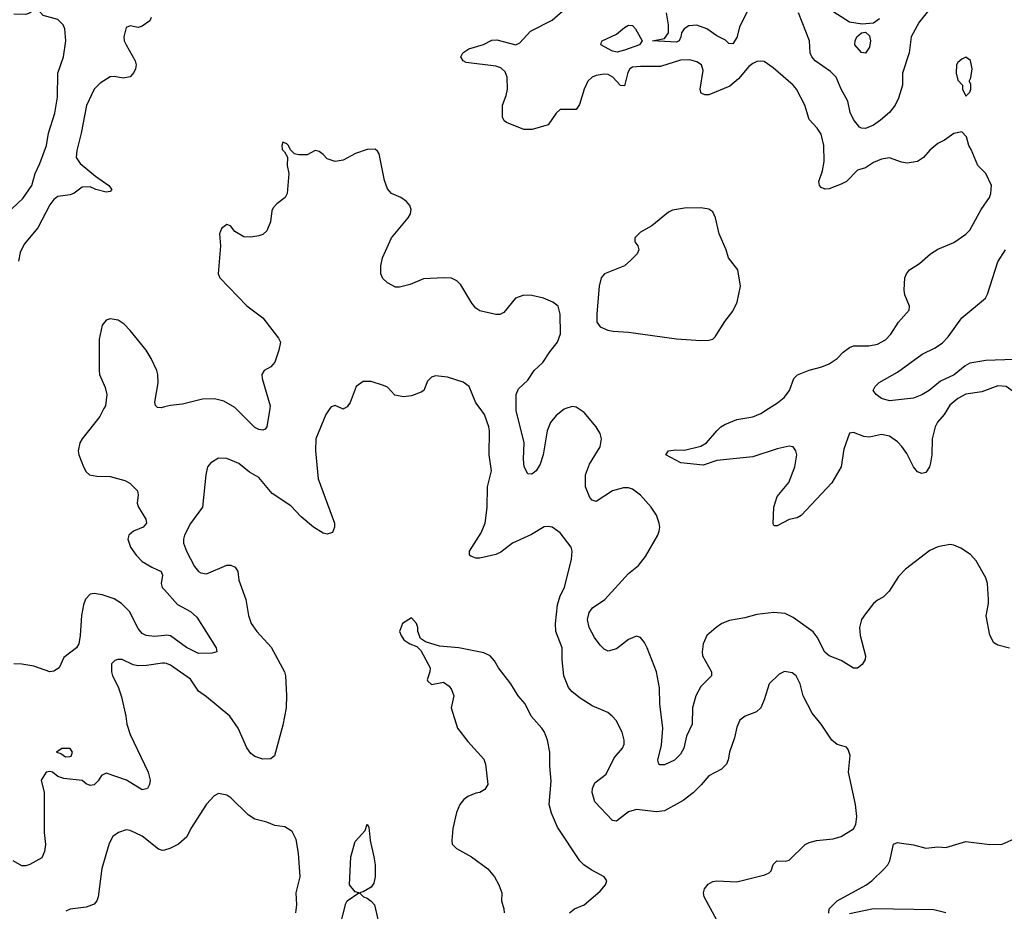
# Model space of a CAD drawing. Header units: inches. Extents: x 1682530 to 1839546, y 640742 to 791647.
# Tile 784 of 923: x 1759279 to 1764181, y 747498 to 751935. Entities that reach past the tile are written whole.
import ezdxf

# ---------------------------------------------------------------- set-up
doc = ezdxf.new("R2010")
doc.units = ezdxf.units.IN
doc.header["$MEASUREMENT"] = 0
for name, color, linetype in [('B7754', 7, 'Continuous'), ('B7755', 7, 'Continuous'), ('B7764', 7, 'Continuous'), ('B7765', 7, 'Continuous')]:
    doc.layers.add(name, color=color, linetype=linetype)

msp = doc.modelspace()

# ---------------------------------------------------------------- linework, layer by layer
at = {"layer": 'B7754', "color": 5}
for points, elevation in [([(1759698.9, 750000), (1759679, 749961), (1759590.3, 749850), (1759579.5, 749830), (1759570.4, 749790.4), (1759573.7, 749770), (1759597, 749710), (1759610, 749684.9), (1759627.3, 749670), (1759663.2, 749663.2), (1759730, 749662.2), (1759802.9, 749642.9), (1759828.2, 749628.2), (1759865.2, 749590), (1759869.1, 749570), (1759863.6, 749530), (1759870.2, 749510), (1759906.7, 749450), (1759911.5, 749430), (1759894, 749410), (1759846, 749390), (1759823.1, 749370), (1759817.7, 749350), (1759831.3, 749310), (1759859.2, 749270), (1759890, 749238.6), (1759938, 749210), (1759983.7, 749190), (1759990.2, 749170.2), (1759984.2, 749130), (1759989.5, 749109.5), (1760000, 749097.6)], 720), ([(1760000, 748870.8), (1759950, 748865.2), (1759909.7, 748870), (1759890, 748881.2), (1759870, 748905.3), (1759826.3, 748990), (1759787.1, 749030), (1759750, 749052.5), (1759690, 749073), (1759650, 749080.3), (1759630, 749076.8), (1759607.7, 749052.3), (1759596.6, 749023.4), (1759586.4, 748970), (1759580.1, 748870), (1759573.1, 748830), (1759563, 748810), (1759498.9, 748761.1), (1759476.2, 748710), (1759450, 748692.8), (1759430, 748689.2), (1759350, 748718.1), (1759290, 748728.6), (1759250, 748730.5)], 720), ([(1760000, 748732.7), (1759990, 748733.6), (1759910, 748720.8), (1759870, 748719.8), (1759844.5, 748724.5), (1759790, 748751.5), (1759768.2, 748751.8), (1759753.2, 748746.8), (1759736, 748730), (1759736.3, 748690), (1759742, 748670), (1759770, 748616), (1759786.1, 748566.1), (1759808.1, 748470), (1759812.7, 748430), (1759830, 748377.3), (1759919.7, 748190), (1759928.8, 748150), (1759926.4, 748130), (1759915.5, 748110), (1759890, 748103.5), (1759810.5, 748150.5), (1759710, 748185.4), (1759686.5, 748173.5), (1759670, 748147), (1759650, 748127.3), (1759630, 748124.5), (1759610, 748131.8), (1759590, 748149.4), (1759499.1, 748159.1), (1759469.4, 748169.4), (1759442, 748190), (1759430, 748193.6), (1759412, 748190), (1759386, 748150), (1759401.3, 748090), (1759401.5, 747890), (1759407.6, 747830), (1759403.5, 747796.5), (1759390, 747765.1), (1759329.4, 747730.6), (1759310, 747724.4), (1759290, 747725.2), (1759246.2, 747750)], 740), ([(1760000, 747803.1), (1759990, 747800.5), (1759970, 747806.6), (1759890, 747872.8), (1759830, 747900.7), (1759810, 747902.9), (1759771, 747890), (1759744, 747870), (1759725.1, 747834.9), (1759689, 747711), (1759670.9, 747570), (1759664.1, 747550), (1759650, 747533.8), (1759610, 747519), (1759530, 747508.9), (1759510, 747498.2)], 760)]:
    msp.add_lwpolyline(points, dxfattribs=dict(at, elevation=elevation))
at = {"layer": 'B7754', "color": 5, "elevation": 740}
msp.add_lwpolyline([(1759530, 748308), (1759490, 748308), (1759462, 748290), (1759483.5, 748283.5), (1759506.9, 748266.9), (1759530, 748268.2), (1759535.3, 748270), (1759542, 748290)], close=True, dxfattribs=at)
at = {"layer": 'B7755', "color": 5}
for points, elevation in [([(1759190, 750947.3), (1759294.6, 751045.4), (1759340.2, 751110), (1759356.5, 751170), (1759380.5, 751219.5), (1759413.2, 751310), (1759423.6, 751370), (1759454.5, 751470), (1759466.9, 751550), (1759469.8, 751670), (1759498, 751750), (1759508.7, 751830), (1759503.4, 751890), (1759496.5, 751910), (1759470, 751936.3), (1759396.5, 751956.5), (1759370, 751985.6), (1759350, 751984.7), (1759332.4, 751970), (1759310, 751961.8), (1759250, 751962)], 680), ([(1759934.3, 751945.7), (1759928.2, 751930), (1759890, 751903.1), (1759870, 751896.8), (1759830, 751904.7), (1759810, 751896.2), (1759798.3, 751850), (1759800.3, 751830), (1759808.9, 751810), (1759854.7, 751730), (1759859, 751710), (1759856.5, 751690), (1759847.7, 751672.3), (1759828.7, 751651.3), (1759795.3, 751644.7), (1759750, 751652.8), (1759730, 751651.3), (1759680.5, 751619.5), (1759650.2, 751590), (1759611.3, 751508.7), (1759585.8, 751370), (1759563.8, 751283.8), (1759560.7, 751250), (1759580, 751220), (1759656.5, 751156.5), (1759724, 751110), (1759738, 751090), (1759730, 751080.9), (1759710, 751077), (1759659, 751090), (1759630, 751104.2), (1759590, 751102.4), (1759550, 751072.1), (1759530, 751063.8), (1759470, 751055.1), (1759450, 751039.8), (1759430, 751014.5), (1759370, 750899), (1759301.7, 750818.3), (1759282.5, 750777.5), (1759273, 750733)], 680), ([(1760000, 750008.3), (1759984.2, 750004.2), (1759965.2, 750005.2), (1759956.1, 750016.1), (1759952.7, 750032.7), (1759968.5, 750128.5), (1759966.6, 750170), (1759961.8, 750190), (1759934.3, 750250), (1759909.1, 750290), (1759830, 750388.7), (1759799.7, 750419.7), (1759770, 750440.4), (1759730, 750446), (1759710, 750440.4), (1759690, 750414.3), (1759674.7, 750345.3), (1759674.4, 750190), (1759676.9, 750170), (1759704.2, 750104.2), (1759712.6, 750070), (1759706, 750014), (1759698.9, 750000)], 720)]:
    msp.add_lwpolyline(points, dxfattribs=dict(at, elevation=elevation))
at = {"layer": 'B7764', "color": 5}
for points, elevation in [([(1760823.8, 750000), (1760803.8, 749970), (1760754, 749850), (1760752, 749790), (1760765.2, 749650), (1760846, 749430), (1760847, 749410), (1760836, 749384), (1760810, 749375.6), (1760790, 749380.5), (1760742.4, 749410), (1760680.7, 749460.7), (1760630, 749516), (1760537, 749577), (1760470, 749657.4), (1760423.5, 749683.5), (1760370, 749727.3), (1760310, 749752.3), (1760270, 749753.2), (1760230.5, 749729.5), (1760214.8, 749710), (1760206, 749670), (1760190.4, 749510), (1760130, 749427.6), (1760100.7, 749370), (1760095.2, 749350), (1760095.2, 749330), (1760110.2, 749290), (1760150, 749214), (1760170, 749188.5), (1760181.8, 749181.8), (1760210, 749178.3), (1760310, 749220.2), (1760330, 749221.1), (1760352.7, 749210), (1760364.9, 749190), (1760370, 749146), (1760405.7, 749050), (1760418.9, 748970), (1760432.6, 748930), (1760460.8, 748890), (1760531.9, 748811.9), (1760597.6, 748690), (1760602.6, 748670), (1760607.8, 748572.2), (1760605.4, 748510), (1760590, 748425.2), (1760548.6, 748271.4), (1760530, 748257), (1760490, 748255.6), (1760450, 748268.2), (1760430, 748283.6), (1760410, 748312.3), (1760367.3, 748410), (1760325, 748470), (1760210, 748566.2), (1760170, 748593.1), (1760130, 748652.7), (1760030, 748723.1), (1760010, 748731.8), (1760000, 748732.7)], 740), ([(1760524.3, 750000), (1760510, 749908.7), (1760502, 749898), (1760490, 749892.3), (1760470, 749895.1), (1760450, 749905.1), (1760354.8, 750000)], 720), ([(1760894.7, 750000), (1760890, 749997.2), (1760884, 750000)], 740), ([(1762750, 747454.7), (1762687.6, 747570), (1762684.5, 747590), (1762689.4, 747610), (1762707, 747633), (1762730, 747646.4), (1762750, 747650.3), (1762850, 747644.4), (1762990, 747679.5), (1763010.8, 747689.2), (1763020.4, 747699.6), (1763030, 747730.5), (1763049.5, 747750), (1763090, 747748), (1763110, 747753.4), (1763190, 747831), (1763210, 747841), (1763246, 747850), (1763330, 747859.1), (1763370, 747870.5), (1763430, 747908), (1763442.4, 747930), (1763447.1, 747970), (1763439.8, 748030), (1763406.3, 748190), (1763413.2, 748273.2), (1763404, 748304), (1763395.3, 748315.3), (1763350, 748329), (1763322, 748350), (1763269, 748430), (1763224.7, 748484.7), (1763180.7, 748570), (1763164.5, 748630), (1763145.2, 748670), (1763125.1, 748685.1), (1763087.9, 748692.1), (1763060.9, 748679.1), (1763010.8, 748630), (1762986, 748550), (1762968.5, 748511.5), (1762948.4, 748491.6), (1762891.3, 748470), (1762865.5, 748450), (1762850, 748415.3), (1762838.7, 748361.3), (1762813.7, 748290), (1762807.4, 748252.6), (1762798.4, 748230), (1762773.9, 748206.1), (1762710, 748171.8), (1762673, 748127), (1762631.9, 748088.1), (1762583.1, 748050), (1762490, 747998.8), (1762450, 747993.8), (1762350, 748005.3), (1762310, 747992.9), (1762250, 747946.3), (1762230, 747949.6), (1762143.6, 748043.6), (1762129.8, 748089.8), (1762130.8, 748110), (1762143.2, 748136.8), (1762199.6, 748180.4), (1762238.8, 748261.2), (1762280.5, 748310), (1762289.6, 748330), (1762289.7, 748350), (1762279.7, 748390), (1762248.5, 748448.5), (1762229.8, 748469.8), (1762207.1, 748487.1), (1762130, 748521.3), (1762070, 748558.5), (1762030, 748589.7), (1762011.5, 748611.5), (1761987.7, 748670), (1761979.8, 748750), (1761980.9, 748810), (1761949, 748890), (1761947.6, 748930), (1761956.8, 749023.2), (1761970, 749067.7), (1761991.1, 749110), (1762027.3, 749250), (1762029.6, 749290), (1762024.5, 749310), (1761970, 749380.9), (1761930, 749409.6), (1761910, 749413.6), (1761890, 749411.3), (1761827, 749373), (1761732.4, 749330), (1761674.3, 749285.7), (1761650, 749274), (1761570, 749254.8), (1761550, 749255.8), (1761524.8, 749264.8), (1761519.5, 749270), (1761518.9, 749290), (1761577.6, 749382.4), (1761597.1, 749430), (1761607.3, 749507.3), (1761608.7, 749610), (1761628.6, 749690), (1761617.2, 749770), (1761619.1, 749890), (1761615.8, 749910), (1761594, 749970), (1761571.8, 750000)], 740), ([(1761998.5, 750000), (1761990, 749997.3), (1761950, 749965.5), (1761922.1, 749930), (1761905.3, 749890), (1761885.5, 749770), (1761870, 749723.7), (1761850, 749689.6), (1761830, 749674), (1761810, 749674.5), (1761790.9, 749710.9), (1761787.5, 749747.5), (1761790.5, 749830), (1761750.7, 749990), (1761750.7, 750000)], 720), ([(1764207, 748807), (1764150, 748822), (1764130, 748834.8), (1764110, 748872.3), (1764091, 748969), (1764103.5, 749030), (1764103.5, 749050), (1764098.3, 749130), (1764090, 749157.2), (1764042, 749242), (1764013.8, 749273.8), (1763965.4, 749305.4), (1763930, 749320.9), (1763910, 749323.7), (1763850, 749311.6), (1763810, 749294), (1763690, 749200.9), (1763655.1, 749164.9), (1763608.7, 749091.3), (1763578.3, 749061.7), (1763550, 749046.6), (1763530.7, 749030), (1763490, 748978.4), (1763470.3, 748950), (1763460.2, 748910), (1763463.9, 748870), (1763491.1, 748770), (1763489.2, 748750.8), (1763474.2, 748725.8), (1763450, 748708.2), (1763430, 748708.4), (1763370, 748746), (1763309.4, 748769.4), (1763288.2, 748788.2), (1763250, 748861.8), (1763230, 748888.2), (1763130, 748960.3), (1763090, 748979.8), (1763034.1, 748985.9), (1762950, 748975.3), (1762890, 748958.9), (1762813.9, 748946.1), (1762775.8, 748930), (1762747.2, 748910), (1762700.8, 748870), (1762682, 748830), (1762676.6, 748790), (1762679.1, 748770), (1762723.6, 748690), (1762723.1, 748670), (1762670, 748616.8), (1762646.3, 748570), (1762628.8, 748510), (1762628.1, 748430), (1762598.4, 748370), (1762586, 748310), (1762570, 748279.7), (1762539.5, 748250), (1762490, 748227.1), (1762466.5, 748226.5), (1762461.2, 748230), (1762456.9, 748250), (1762474.8, 748325.2), (1762480.8, 748410), (1762467.2, 748530), (1762465.2, 748610), (1762450.5, 748690), (1762403.9, 748810), (1762390, 748836.2), (1762370, 748860.5), (1762350, 748868), (1762310, 748851.1), (1762250, 748804), (1762210, 748793), (1762190, 748803), (1762170, 748822), (1762141.1, 748861.1), (1762114, 748910), (1762106.5, 748950), (1762114.5, 748985.5), (1762131.2, 749008.8), (1762192.4, 749050), (1762310, 749179.7), (1762360.2, 749219.8), (1762395.6, 749264.4), (1762456.3, 749370), (1762463, 749390), (1762466.3, 749410), (1762463.5, 749430), (1762450, 749469.3), (1762423.5, 749510), (1762370, 749568.4), (1762330, 749599.2), (1762310, 749605.3), (1762286, 749606), (1762230, 749591.4), (1762150, 749538.4), (1762130, 749543.8), (1762118.3, 749558.3), (1762096.7, 749610), (1762096.7, 749670), (1762117.1, 749722.9), (1762169.9, 749810), (1762176.5, 749850), (1762170, 749875.8), (1762148.9, 749910), (1762090, 749980.3), (1762060.4, 750000)], 720), ([(1763900.1, 750000), (1763882, 749970), (1763848.3, 749931.7), (1763838, 749910), (1763822.5, 749850), (1763820.7, 749770), (1763814.4, 749730), (1763808.4, 749710), (1763790, 749682), (1763770, 749676.4), (1763750, 749685.6), (1763730, 749709.8), (1763695.7, 749775.7), (1763671.6, 749811.6), (1763650, 749835), (1763610, 749862.8), (1763570, 749870.9), (1763510, 749858.3), (1763481.8, 749861.8), (1763430, 749880.5), (1763410, 749877), (1763382.7, 749797.3), (1763369.1, 749710), (1763322, 749630), (1763170, 749467.6), (1763150, 749455.6), (1763110, 749447.8), (1763050, 749416), (1763036.4, 749416.4), (1763030, 749426), (1763034.7, 749510), (1763050, 749562), (1763108.2, 749631.8), (1763137.8, 749710), (1763147.9, 749770), (1763143.9, 749790), (1763130, 749809.7), (1763110, 749812.5), (1763050, 749800.2), (1762930, 749759.2), (1762750, 749741.7), (1762682.2, 749717.8), (1762571.8, 749730), (1762496, 749770), (1762509.8, 749790.2), (1762545.5, 749794.5), (1762590, 749792.6), (1762670, 749812.7), (1762698.9, 749830), (1762750.8, 749890), (1762770, 749909.2), (1762790, 749921.1), (1762850, 749945.2), (1762930, 749959), (1762970, 749976.3), (1763007.6, 750000)], 680), ([(1760000, 749097.6), (1760064.6, 749024.6), (1760129.4, 748989.4), (1760161.3, 748961.3), (1760257.1, 748810), (1760261, 748790), (1760236.9, 748783.1), (1760170, 748780.7), (1760110, 748810.8), (1760030, 748868.5), (1760010, 748871.9), (1760000, 748870.8)], 720), ([(1762017.2, 747490), (1762041.2, 747510), (1762090, 747530.4), (1762170, 747598), (1762196, 747630), (1762202.7, 747650), (1762189.2, 747670), (1762124.1, 747704.1), (1762088.7, 747728.7), (1762068.7, 747748.7), (1761957.2, 747917.2), (1761926.9, 747986.9), (1761915.7, 748030), (1761926.1, 748146.1), (1761918, 748222), (1761918.4, 748290), (1761907, 748350), (1761891.6, 748390), (1761878.4, 748410), (1761825.6, 748470), (1761795.6, 748530), (1761760.9, 748570), (1761724.5, 748630), (1761663.7, 748710), (1761644.1, 748744.1), (1761622, 748770), (1761590, 748784), (1761466, 748810), (1761370, 748818), (1761299, 748839), (1761275.3, 748855.3), (1761262, 748890), (1761262, 748910), (1761255.3, 748930), (1761230, 748958), (1761184.7, 748930), (1761171, 748890), (1761178, 748870), (1761192, 748850), (1761222, 748830), (1761256, 748816), (1761276.8, 748796.8), (1761323, 748710), (1761322, 748690), (1761307.3, 748650), (1761310, 748644.7), (1761330, 748627.3), (1761390, 748638), (1761418, 748618), (1761430, 748602), (1761440.7, 748570), (1761428.2, 748510), (1761459.1, 748410), (1761510, 748342.8), (1761590, 748256), (1761599.1, 748230), (1761610, 748128.7), (1761595.8, 748104.2), (1761570.2, 748089.8), (1761550, 748086.3), (1761510.7, 748070), (1761490, 748054.5), (1761470.4, 748030), (1761454.3, 747990), (1761436, 747910), (1761430.4, 747850.4), (1761432.8, 747832.8), (1761453.4, 747810), (1761528.5, 747770), (1761610, 747710.3), (1761642.6, 747670), (1761664.2, 747630), (1761679.5, 747590), (1761678, 747550), (1761690.3, 747510.3), (1761691.6, 747490)], 760), ([(1760654.3, 747490), (1760659.6, 747530), (1760655.6, 747590), (1760676.4, 747670), (1760667.8, 747787.8), (1760655.1, 747855.1), (1760635.5, 747895.5), (1760599.3, 747919.3), (1760550, 747925.2), (1760510, 747941.2), (1760450, 747957.2), (1760417.6, 747977.6), (1760330, 748063.6), (1760310, 748076.9), (1760270, 748083.7), (1760247.1, 748072.9), (1760208.8, 748031.2), (1760130.7, 747910), (1760111.7, 747868.3), (1760070, 747831.5), (1760026.8, 747810), (1760000, 747803.1)], 760), ([(1760859.8, 747370), (1760903.4, 747536.6), (1760910, 747550.3), (1760968.7, 747590), (1760950, 747595.1), (1760920.9, 747630), (1760928.7, 747770), (1760950, 747846), (1760999.3, 747900.7), (1761010, 747932), (1761016.9, 747916.9), (1761024, 747850), (1761043.1, 747770), (1761048.9, 747730), (1761049.1, 747670), (1761042.4, 747637.6), (1761030, 747618), (1760990, 747594.7), (1760971.3, 747590), (1760990.8, 747570), (1761010, 747563.1), (1761029.3, 747549.3), (1761045.2, 747530), (1761069.2, 747429.2)], 740), ([(1763308.2, 747488.2), (1763309.6, 747510), (1763349.8, 747550.2), (1763492.4, 747627.6), (1763521.5, 747650), (1763583.1, 747710), (1763600.9, 747730), (1763610.9, 747750), (1763630, 747833), (1763650, 747840.4), (1763670, 747838), (1763730, 747828.2), (1763790, 747811.6), (1763850, 747819.5), (1763890, 747816), (1763990, 747846), (1764110, 747831.4), (1764170, 747832.9), (1764290, 747885.2)], 720), ([(1763889.9, 747489.9), (1763830, 747504.9), (1763530, 747510.7), (1763410, 747485.1)], 720)]:
    msp.add_lwpolyline(points, dxfattribs=dict(at, elevation=elevation))
at = {"layer": 'B7765', "color": 5}
for points, elevation in [([(1763850, 752040.5), (1763757.6, 751922.4), (1763716.9, 751850), (1763708.4, 751770), (1763675.2, 751670), (1763673.9, 751610), (1763654.8, 751545.2), (1763638.3, 751510), (1763610, 751474.2), (1763565.3, 751434.7), (1763530, 751409.8), (1763490, 751393.3), (1763470, 751395.1), (1763460.7, 751400.7), (1763430, 751438.7), (1763413.5, 751473.5), (1763402.7, 751530), (1763369.9, 751589.9), (1763345, 751650), (1763316.9, 751676.9), (1763239.2, 751730), (1763222.7, 751750), (1763214.8, 751770), (1763211.3, 751830), (1763157, 751970)], 660), ([(1763560.1, 751939.9), (1763530, 751918.8), (1763473.1, 751913.1), (1763410, 751923.7), (1763250, 752026.3)], 640), ([(1763007.6, 750000), (1763052.1, 750027.9), (1763085, 750055), (1763112.3, 750090), (1763133.3, 750150), (1763151.9, 750168.1), (1763210, 750192), (1763272.3, 750207.7), (1763310, 750222.9), (1763349.7, 750250), (1763379.2, 750280.8), (1763410, 750303.9), (1763430, 750312.2), (1763507, 750313), (1763550, 750320.2), (1763590, 750342.3), (1763615.8, 750370), (1763655.1, 750430), (1763707.3, 750490), (1763709.6, 750510), (1763686.6, 750566.6), (1763683.1, 750590), (1763686.9, 750650), (1763694.7, 750670), (1763710, 750690.3), (1763758.6, 750721.4), (1763814.5, 750770), (1763850, 750793.1), (1763930, 750826), (1763990, 750868.4), (1764010, 750888.2), (1764066, 750990), (1764107.3, 751050), (1764114, 751070), (1764118, 751110), (1764089.3, 751170), (1764049.2, 751210), (1764017.2, 751290), (1764004, 751310), (1763992.9, 751352.9), (1763970, 751378), (1763930, 751368.7), (1763884, 751336), (1763850, 751319.3), (1763810, 751286.6), (1763779.3, 751250), (1763750, 751229.7), (1763698, 751222), (1763670, 751227.1), (1763610, 751247.9), (1763570, 751240.7), (1763530, 751225), (1763490, 751197.7), (1763450, 751186.8), (1763395, 751130), (1763370, 751116), (1763310, 751094.2), (1763290, 751092.4), (1763270, 751100.5), (1763261.7, 751110), (1763258, 751130), (1763276.5, 751183.5), (1763284.1, 751230), (1763283.4, 751310), (1763270, 751365.1), (1763250, 751395.4), (1763210, 751438.4), (1763188.9, 751510), (1763147.3, 751590), (1763129.8, 751610), (1763030, 751696.2), (1762986.5, 751726.5), (1762970, 751729.6), (1762950, 751726.6), (1762930, 751717.7), (1762910, 751702), (1762858.8, 751641.2), (1762815.2, 751604.8), (1762710, 751561.4), (1762690, 751561.1), (1762672.3, 751570), (1762670, 751575.3), (1762667.6, 751590), (1762682.2, 751682.2), (1762673.7, 751710), (1762650, 751726.3), (1762615.5, 751735.5), (1762570, 751733.6), (1762470, 751701.6), (1762370, 751703.2), (1762330, 751699.4), (1762317.6, 751690), (1762306.9, 751673.1), (1762290, 751605.6), (1762270, 751607.1), (1762232.2, 751650), (1762210, 751662.5), (1762190, 751665), (1762150, 751658.4), (1762130, 751649.8), (1762108.6, 751630), (1762090.1, 751590), (1762066.9, 751513.1), (1762050, 751488.3), (1761970, 751488.3), (1761950, 751469.7), (1761910, 751412.8), (1761830.4, 751389.6), (1761790, 751389.4), (1761702.9, 751422.9), (1761692.1, 751432.1), (1761682.7, 751450), (1761682.6, 751510), (1761702, 751558), (1761707.9, 751590), (1761705.6, 751650), (1761696.4, 751676.4), (1761675.1, 751695.1), (1761650, 751704.4), (1761503, 751723), (1761486.6, 751730), (1761476, 751750), (1761485.2, 751770), (1761516, 751790), (1761588.3, 751811.7), (1761630, 751833), (1761655.5, 751835.5), (1761749.3, 751810.7), (1761770, 751820.7), (1761822.4, 751877.6), (1761930, 751933.4), (1761994.7, 751990)], 680), ([(1762910, 751993.5), (1762862.7, 751897.3), (1762850, 751846), (1762830, 751815.1), (1762810, 751816.4), (1762793.2, 751833.2), (1762750, 751854.3), (1762700.3, 751890), (1762650, 751908.8), (1762610, 751904), (1762586.9, 751890), (1762575, 751870), (1762571.8, 751850), (1762562, 751830), (1762550, 751823.1), (1762429.2, 751830), (1762490, 751842), (1762509.5, 751870), (1762509.7, 751910), (1762499.1, 751970)], 660), ([(1761750.7, 750000), (1761750.9, 750070), (1761762.5, 750097.5), (1761810, 750142), (1761841, 750190), (1761884, 750230), (1761918, 750282), (1761957.4, 750330), (1761971.3, 750371.3), (1761969.7, 750469.7), (1761960.7, 750510), (1761933.3, 750530), (1761886.6, 750550), (1761830, 750562.7), (1761790, 750564), (1761747.9, 750550), (1761690, 750477.6), (1761670, 750467.6), (1761650, 750468.2), (1761570, 750486.2), (1761550, 750499.6), (1761530, 750524.5), (1761475.6, 750615.6), (1761455.4, 750635.4), (1761430, 750648.5), (1761390.8, 750650.8), (1761290, 750645.2), (1761222.7, 750617.3), (1761170, 750604.7), (1761150, 750604.7), (1761110, 750625), (1761086.9, 750646.9), (1761078, 750670), (1761077, 750710), (1761086.4, 750750), (1761130.9, 750849.1), (1761213.5, 750950), (1761225.1, 750970), (1761228, 750990), (1761221.6, 751010), (1761205.6, 751030), (1761177, 751050), (1761130.8, 751070.8), (1761110, 751094), (1761095, 751135), (1761068.4, 751268.4), (1761060.8, 751280.8), (1761050, 751291.3), (1761010, 751289.7), (1760951.2, 751268.8), (1760890, 751235.6), (1760850, 751229.6), (1760810, 751242.7), (1760790, 751265.2), (1760770, 751279), (1760750, 751284), (1760710, 751262), (1760670, 751262), (1760648.4, 751268.4), (1760627.3, 751287.3), (1760618, 751310), (1760610, 751318), (1760590, 751326), (1760584.7, 751310), (1760586, 751290), (1760598, 751278), (1760612, 751252), (1760611.3, 751210), (1760618.8, 751170), (1760610.4, 751070), (1760600.4, 751050), (1760560.4, 751019.6), (1760541.5, 750998.5), (1760535.6, 750984.4), (1760528.9, 750930), (1760510, 750885.2), (1760490, 750866.6), (1760470, 750859.3), (1760430, 750853.2), (1760394.6, 750854.6), (1760350, 750882), (1760328.9, 750908.9), (1760310, 750915.3), (1760283.4, 750896.6), (1760274.8, 750870), (1760279.3, 750810), (1760267, 750670), (1760275.5, 750650), (1760410, 750510.6), (1760490, 750452.4), (1760568, 750350), (1760577.7, 750330), (1760570.2, 750290.2), (1760550, 750231.6), (1760530, 750208.3), (1760496.3, 750190), (1760485.7, 750170), (1760486.7, 750150), (1760526.4, 750013.6), (1760524.3, 750000)], 720), ([(1764230, 750244.3), (1764090, 750239.9), (1764010, 750225.2), (1763987.1, 750212.9), (1763932.3, 750167.7), (1763863.7, 750136.3), (1763806.7, 750090), (1763770, 750068.6), (1763730, 750052.6), (1763610, 750039.2), (1763569.3, 750050), (1763544, 750070), (1763529, 750090), (1763538, 750110), (1763559, 750130), (1763650, 750181.3), (1763773, 750270), (1763837.2, 750302.8), (1763873.2, 750326.8), (1763902.3, 750357.7), (1763970, 750451.5), (1764087, 750550), (1764097.4, 750570), (1764149.8, 750730), (1764187.1, 750790)], 660), ([(1761571.8, 750000), (1761550, 750029.3), (1761517.6, 750110), (1761488, 750132), (1761410, 750156), (1761350, 750162.7), (1761330, 750156), (1761310, 750137.2), (1761290.8, 750090), (1761278.3, 750081.7), (1761230, 750064.2), (1761190, 750058.7), (1761147.1, 750067.1), (1761110, 750106), (1761090, 750115.6), (1761030, 750135.1), (1760990, 750135.1), (1760954.8, 750110), (1760924, 750030), (1760910, 750009.2), (1760894.7, 750000)], 740), ([(1764259.2, 750000), (1764253.9, 750033.9), (1764241.8, 750061.8), (1764224.9, 750084.9), (1764190, 750109.8), (1764150, 750112.7), (1764070, 750083.1), (1763990, 750071.1), (1763950, 750049.7), (1763910, 750016.3), (1763900.1, 750000)], 680), ([(1760354.8, 750000), (1760350, 750004.8), (1760296.2, 750036.2), (1760250, 750048.9), (1760190, 750047.4), (1760090, 750022.8), (1760030, 750016.1), (1760000, 750008.3)], 720), ([(1760884, 750000), (1760850, 750016), (1760830, 750009.2), (1760823.8, 750000)], 740), ([(1762060.4, 750000), (1762050, 750007), (1762029.8, 750009.8), (1761998.5, 750000)], 720)]:
    msp.add_lwpolyline(points, dxfattribs=dict(at, elevation=elevation))
for points, elevation in [([(1762253.9, 751773.9), (1762230, 751778.4), (1762172.7, 751810), (1762176, 751824), (1762179, 751830), (1762250, 751863.1), (1762290, 751896.5), (1762310, 751907.4), (1762330, 751907), (1762344.6, 751890), (1762378.4, 751830), (1762365.3, 751810), (1762290, 751783.9)], 660), ([(1763490, 751769.4), (1763470, 751772.7), (1763437.6, 751810), (1763438.3, 751830), (1763447.3, 751850), (1763470, 751870.2), (1763490, 751873.4), (1763510, 751855.3), (1763515.2, 751830), (1763510, 751799)], 640), ([(1763990, 751748.7), (1763970, 751739), (1763950, 751722), (1763942.8, 751710), (1763941, 751670), (1763950, 751634), (1763974, 751610), (1763974, 751590), (1763990, 751554), (1764010, 751574), (1764015.3, 751590), (1764014.6, 751614.6), (1764006, 751630), (1764014.6, 751645.4), (1764021.2, 751690), (1764012.9, 751732.9)], 680), ([(1762670, 750999.5), (1762590, 750998), (1762530, 750986.6), (1762510, 750978), (1762426.8, 750910), (1762370, 750878.4), (1762342, 750850), (1762342, 750830), (1762357.3, 750810), (1762362, 750790), (1762353.4, 750770), (1762321.8, 750738.2), (1762290, 750709.6), (1762190.7, 750670), (1762174.4, 750650), (1762165.2, 750610), (1762152.3, 750472.3), (1762152.4, 750430), (1762170, 750406.7), (1762207.3, 750390), (1762234.7, 750385.3), (1762310, 750380.7), (1762550, 750346.9), (1762670, 750339.4), (1762710, 750340.2), (1762730, 750345.8), (1762742.5, 750357.5), (1762790, 750433), (1762830, 750484), (1762851.5, 750530), (1762868, 750610), (1762854.3, 750690), (1762807.6, 750750), (1762797.4, 750790), (1762762, 750870), (1762744.2, 750950), (1762730, 750979.3), (1762710, 750992)], 720)]:
    msp.add_lwpolyline(points, close=True, dxfattribs=dict(at, elevation=elevation))

doc.saveas('drawing.dxf')
